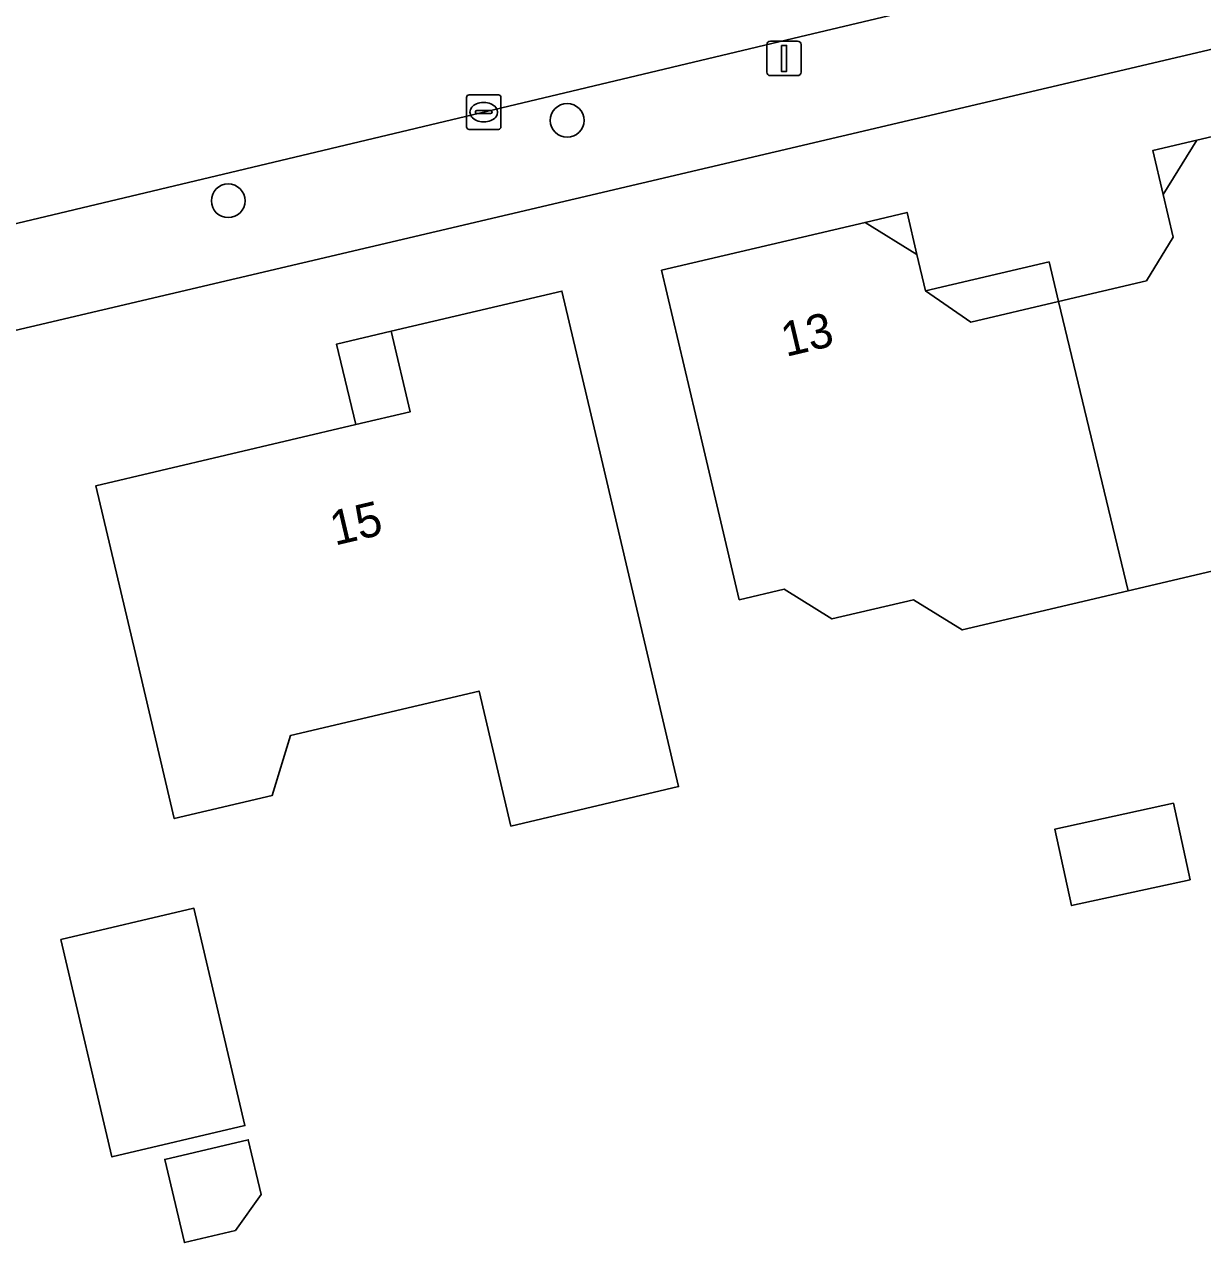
# Model space of a CAD drawing. Extents: x 158031 to 159244, y 380104 to 381214.
# Drawn here: x 158446.14 to 158480.31, y 380635.56 to 380670.9 of the extents above; entities that cross this region are included whole.
import ezdxf

# ---------------------------------------------------------------- set-up
doc = ezdxf.new("R2010")
doc.units = 0
for name, color, linetype in [('IMGEO_Boom', 7, 'Continuous'), ('IMGEO_Erf', 7, 'Continuous'), ('IMGEO_Kolk', 7, 'Continuous'), ('IMGEO_Lichtmast', 7, 'Continuous'), ('IMGEO_Pand', 7, 'Continuous'), ('IMGEO_Pand_nummerreeks', 7, 'Continuous'), ('IMGEO_Pand_overbouw', 7, 'Continuous'), ('IMGEO_Rijbaan_lokaal_gesloten', 7, 'Continuous'), ('IMGEO_Voetpad_open', 7, 'Continuous')]:
    doc.layers.add(name, color=color, linetype=linetype)

msp = doc.modelspace()

# ---------------------------------------------------------------- linework, layer by layer
at = {"layer": 'IMGEO_Boom'}
for centre in [(158461.883, 380668.111), (158452.053, 380665.78)]:
    msp.add_circle(centre, 0.489, dxfattribs=at)
at = {"layer": 'IMGEO_Erf'}
msp.add_lwpolyline([(158526.735, 380681.036), (158440.512, 380660.757), (158440.604, 380660.368), (158425.659, 380656.851), (158426.088, 380655.101), (158440.982, 380658.644), (158442.407, 380652.573), (158443.97, 380652.93), (158444.925, 380648.956), (158421.153, 380643.314), (158420.386, 380646.452), (158423.834, 380652.004), (158425.7, 380655.009), (158425.174, 380657.148), (158423.526, 380656.735)], dxfattribs=at)
for points in [[(158473.343, 380653.334), (158471.927, 380654.21), (158469.562, 380653.653), (158468.173, 380654.513), (158466.872, 380654.207), (158465.768, 380658.899), (158464.622, 380663.765), (158470.521, 380665.154), (158472.028, 380664.222), (158472.277, 380663.166), (158473.589, 380662.261), (158476.135, 380662.86), (158478.682, 380663.46), (158479.462, 380664.722), (158479.171, 380665.96), (158480.148, 380667.54), (158486.194, 380668.963), (158487.339, 380664.096), (158488.462, 380659.326), (158487.148, 380659.017), (158486.294, 380657.636), (158484.078, 380657.115), (158483.17, 380655.648), (158478.152, 380654.466)], [(158465.113, 380648.79), (158460.25, 380647.645), (158459.329, 380651.558), (158453.855, 380650.269), (158453.332, 380648.532), (158450.487, 380647.862), (158449.36, 380652.647), (158448.214, 380657.513), (158455.75, 380659.288), (158457.331, 380659.66), (158456.781, 380661.998), (158461.729, 380663.163), (158462.875, 380658.297)], [(158479.949, 380646.088), (158476.511, 380645.337), (158476.026, 380647.557), (158479.464, 380648.308)], [(158452.539, 380638.961), (158448.682, 380638.052), (158447.199, 380644.352), (158451.056, 380645.26)], [(158452.26, 380635.912), (158450.782, 380635.564), (158450.213, 380637.976), (158452.636, 380638.547), (158453.01, 380636.963)]]:
    msp.add_lwpolyline(points, close=True, dxfattribs=at)
at = {"layer": 'IMGEO_Kolk'}
for p, q in [((158458.962, 380667.925), (158458.962, 380668.777)), ((158459.037, 380668.851), (158459.889, 380668.851)), ((158459.963, 380668.777), (158459.963, 380667.925)), ((158459.221, 380668.345), (158459.221, 380668.357)), ((158459.264, 380668.394), (158459.662, 380668.394)), ((158459.45, 380668.631), (158459.475, 380668.631)), ((158459.705, 380668.357), (158459.705, 380668.345)), ((158459.659, 380668.308), (158459.261, 380668.308)), ((158459.473, 380668.071), (158459.448, 380668.071)), ((158459.889, 380667.851), (158459.037, 380667.851))]:
    msp.add_line(p, q, dxfattribs=at)
for points in [[(158458.962, 380667.925), (158458.962, 380668.777)], [(158459.037, 380668.851), (158459.889, 380668.851)], [(158459.963, 380668.777), (158459.963, 380667.925)], [(158459.889, 380667.851), (158459.037, 380667.851)]]:
    msp.add_lwpolyline(points, dxfattribs=at)
for centre, radius, start, end in [((158459.039, 380668.775), 0.0765, 91.552, 178.448), ((158459.039, 380668.775), 0.0765, 91.552, 178.448), ((158459.887, 380668.775), 0.0765, 1.552, 88.448), ((158459.887, 380668.775), 0.0765, 1.552, 88.448), ((158459.261, 380668.354), 0.0403, 85.8775, 175.7526), ((158459.258, 380668.344), 0.0366, 178.938, 274.7102), ((158459.662, 380668.351), 0.043, 264.8664, 352.4533), ((158459.666, 380668.356), 0.0386, 1.7309, 96.639), ((158459.039, 380667.927), 0.0765, 181.552, 268.448), ((158459.039, 380667.927), 0.0765, 181.552, 268.448), ((158459.887, 380667.927), 0.0765, 271.552, 358.448), ((158459.887, 380667.927), 0.0765, 271.552, 358.448)]:
    msp.add_arc(centre, radius, start, end, dxfattribs=at)
for centre, major_axis, ratio, start_param, end_param in [((158459.449, 380668.351), (-0.387, 0.002), 0.722429, 4.712389, 7.853982), ((158459.474, 380668.351), (-0.39, 0.002), 0.717154, 1.570796, 4.712389)]:
    msp.add_ellipse(centre, major_axis=major_axis, ratio=ratio, start_param=start_param, end_param=end_param, dxfattribs=at)
at = {"layer": 'IMGEO_Lichtmast'}
for p, q in [((158467.675, 380669.509), (158467.675, 380670.309)), ((158467.675, 380670.309), (158467.675, 380669.509)), ((158467.775, 380670.409), (158468.565, 380670.409)), ((158468.565, 380670.409), (158467.775, 380670.409)), ((158468.665, 380670.309), (158468.665, 380669.509)), ((158468.665, 380669.509), (158468.665, 380670.309)), ((158468.565, 380669.409), (158467.775, 380669.409)), ((158467.775, 380669.409), (158468.565, 380669.409))]:
    msp.add_line(p, q, dxfattribs=at)
msp.add_lwpolyline([(158468.095, 380670.284), (158468.245, 380670.284), (158468.245, 380669.534), (158468.095, 380669.534), (158468.095, 380670.284)], dxfattribs=at)
for centre, start, end in [((158467.775, 380670.309), 90, 180), ((158467.775, 380670.309), 90, 180), ((158468.565, 380670.309), 0, 90), ((158468.565, 380670.309), 360, 90), ((158467.775, 380669.509), 180, 270), ((158467.775, 380669.509), 180, 270), ((158468.565, 380669.509), 270, 0), ((158468.565, 380669.509), 270, 0)]:
    msp.add_arc(centre, 0.1, start, end, dxfattribs=at)
at = {"layer": 'IMGEO_Pand'}
for points in [[(158478.152, 380654.466), (158483.17, 380655.648), (158484.078, 380657.115), (158486.294, 380657.636), (158487.148, 380659.017), (158488.462, 380659.326), (158487.339, 380664.096), (158486.194, 380668.963), (158480.148, 380667.54), (158479.171, 380665.96), (158479.462, 380664.722), (158478.682, 380663.46), (158476.135, 380662.86)], [(158478.152, 380654.466), (158476.135, 380662.86), (158473.589, 380662.261), (158472.277, 380663.166), (158472.028, 380664.222), (158470.521, 380665.154), (158464.622, 380663.765), (158465.768, 380658.899), (158466.872, 380654.207), (158468.173, 380654.513), (158469.562, 380653.653), (158471.927, 380654.21), (158473.343, 380653.334)], [(158456.781, 380661.998), (158457.331, 380659.66), (158455.75, 380659.288), (158448.214, 380657.513), (158449.36, 380652.647), (158450.487, 380647.862), (158453.332, 380648.532), (158453.855, 380650.269), (158459.329, 380651.558), (158460.25, 380647.645), (158465.113, 380648.79), (158462.875, 380658.297), (158461.729, 380663.163)], [(158476.026, 380647.557), (158476.511, 380645.337), (158479.949, 380646.088), (158479.464, 380648.308)], [(158448.682, 380638.052), (158452.539, 380638.961), (158451.056, 380645.26), (158447.199, 380644.352)], [(158450.213, 380637.976), (158450.782, 380635.564), (158452.26, 380635.912), (158453.01, 380636.963), (158452.636, 380638.547)]]:
    msp.add_lwpolyline(points, close=True, dxfattribs=at)
at = {"layer": 'IMGEO_Pand_overbouw'}
for points in [[(158480.148, 380667.54), (158478.87, 380667.239), (158479.171, 380665.96)], [(158470.521, 380665.154), (158472.028, 380664.222), (158471.74, 380665.441)], [(158475.859, 380664.009), (158472.277, 380663.166), (158473.589, 380662.261), (158476.135, 380662.86)], [(158456.781, 380661.998), (158455.198, 380661.626), (158455.75, 380659.288), (158457.331, 380659.66)]]:
    msp.add_lwpolyline(points, close=True, dxfattribs=at)
at = {"layer": 'IMGEO_Rijbaan_lokaal_gesloten'}
msp.add_lwpolyline([(158442.948, 380664.42), (158446.36, 380665.232), (158468.629, 380670.535), (158475.98, 380672.286)], dxfattribs=at)
at = {"layer": 'IMGEO_Voetpad_open'}
for points in [[(158423.526, 380656.735), (158425.174, 380657.148), (158440.512, 380660.757), (158526.735, 380681.036), (158540.619, 380684.345), (158545.869, 380685.589), (158566.205, 380690.407), (158570.101, 380691.331), (158573.471, 380692.129), (158646.034, 380709.321)], [(158475.98, 380672.286), (158468.629, 380670.535), (158446.36, 380665.232), (158442.948, 380664.42), (158432.87, 380662.022), (158423.062, 380659.79), (158421.921, 380659.412), (158420.819, 380658.934), (158419.763, 380658.36), (158418.763, 380657.693), (158418.542, 380657.523), (158418.278, 380657.32), (158417.433, 380656.572), (158416.658, 380655.751), (158415.959, 380654.865), (158416.927, 380647.515)]]:
    msp.add_lwpolyline(points, dxfattribs=at)

# ---------------------------------------------------------------- texts
at = {"layer": 'IMGEO_Pand_nummerreeks'}
for s, rotation, p in [('13', 13.362, (158468.225, 380661.249)), ('15', 13.2514, (158455.144, 380655.776))]:
    msp.add_text(s, height=1, rotation=rotation, dxfattribs=at).set_placement(p)

doc.saveas('drawing.dxf')
